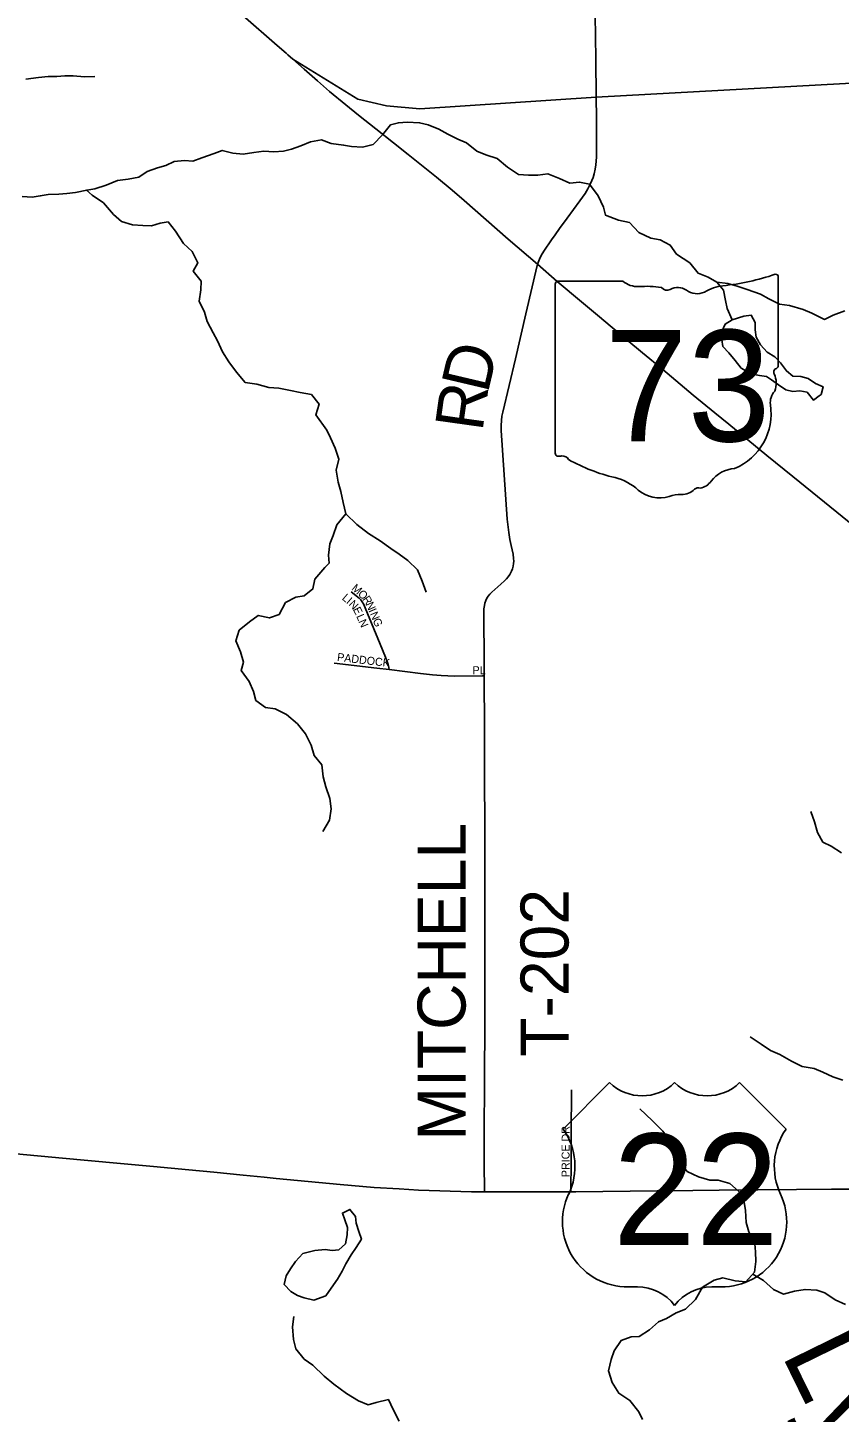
# Model space of a CAD drawing. Extents: x 1442749 to 1756758, y 235267 to 677782.
# Drawn here: x 1578419 to 1583491, y 527823 to 536473 of the extents above; entities that cross this region are included whole.
import ezdxf

# ---------------------------------------------------------------- set-up
doc = ezdxf.new("R2010")
doc.units = 0
for name, color, linetype in [('GM_P_State_Alignment', 7, 'Continuous'), ('GM_X_Minor_Lake', 7, 'Continuous'), ('GM_X_Minor_River', 7, 'Continuous'), ('GM_X_Minor_River_Text', 7, 'Continuous'), ('GM_X_State_Location', 7, 'Continuous'), ('GM_X_State_Route', 7, 'Continuous'), ('GM_X_State_Shield', 7, 'Continuous'), ('GM_X_Township_Road', 7, 'Continuous'), ('GM_X_Township_Road_Text', 7, 'Continuous'), ('GM_X_Township_Subdivision', 7, 'Continuous'), ('GM_X_Township_Subdivision_Text', 7, 'Continuous'), ('GM_X_US_Location', 7, 'Continuous'), ('GM_X_US_Route', 7, 'Continuous'), ('GM_X_US_Shield', 7, 'Continuous')]:
    doc.layers.add(name, color=color, linetype=linetype)

msp = doc.modelspace()

# ---------------------------------------------------------------- linework, layer by layer
at = {"layer": 'GM_P_State_Alignment'}
msp.add_lwpolyline([(1580075.4, 536276.8), (1580481.8, 536026.9), (1580661.3, 535985), (1580870.6, 535967.1), (1581972.2, 536038.6), (1586455.9, 536285.6)], dxfattribs=at)
at = {"layer": 'GM_X_Minor_Lake'}
for points in [[(1583364.8, 534172.6), (1583377.2, 534181.7), (1583389.8, 534229.7), (1583341.9, 534250.3), (1583296.2, 534280.9), (1583250.2, 534293.5), (1583200.2, 534296), (1583160.5, 534328.6), (1583123, 534379.2), (1583087.4, 534417.7), (1583039.6, 534446.3), (1582998, 534490.9), (1582970.6, 534539.3), (1582965.1, 534585.5), (1582965.6, 534631.7), (1582940.1, 534676.1), (1582894, 534670.6), (1582821.5, 534647.4)], [(1582821.5, 534647.4), (1582777.1, 534621.8), (1582754.5, 534569.9), (1582755.9, 534523.8), (1582763.4, 534481.5), (1582801, 534441), (1582840.6, 534394.4), (1582878.1, 534345.9), (1582909.9, 534327.4), (1582941.8, 534311), (1582991.8, 534300.4), (1583035.8, 534293.9), (1583067.6, 534273.5), (1583111.3, 534242.9), (1583157.1, 534210.3), (1583201, 534199.8), (1583243.2, 534205.3), (1583289.2, 534196.7), (1583328.7, 534146.2), (1583364.8, 534172.6)], [(1580208.2, 528522.5), (1580282.1, 528550.6), (1580314.8, 528598.3), (1580355.5, 528654), (1580384.2, 528703.9), (1580406.7, 528749.8), (1580441.5, 528807.5), (1580472.1, 528853.3), (1580504.8, 528905.1), (1580489.3, 528953.4), (1580471.9, 529003.8), (1580468.3, 529045.9), (1580432.8, 529090.5), (1580386.4, 529067), (1580402, 529024.7), (1580417.4, 528978.3), (1580414.9, 528932.2), (1580406.2, 528876.1), (1580363.7, 528838.5), (1580321.5, 528833), (1580277.5, 528839.5), (1580213.4, 528833.8)], [(1580213.4, 528833.8), (1580138.8, 528814.5), (1580091.8, 528765.3), (1580060.9, 528719.9), (1580034, 528676.3), (1580022.8, 528620.4), (1580064, 528577.5), (1580105.5, 528552.7), (1580147.2, 528537.8), (1580208.2, 528522.5)]]:
    msp.add_lwpolyline(points, dxfattribs=at)
at = {"layer": 'GM_X_Minor_River'}
for points in [[(1578408.5, 536150.8), (1578486.8, 536161.3), (1578546.9, 536168.1), (1578601, 536169.1), (1578651, 536172.1), (1578703.1, 536173), (1578774.9, 536165.6), (1578839, 536168.3)], [(1580315.3, 535749.1), (1580393.3, 535740.2), (1580443.3, 535731.6), (1580511.4, 535726.8), (1580577.7, 535744.1), (1580636.6, 535803.6), (1580685.4, 535865.2), (1580735.7, 535878.7), (1580789.8, 535882), (1580868, 535879.2), (1580921.9, 535866.5), (1580987.8, 535839.7), (1581045.5, 535806.9), (1581107.2, 535776.1), (1581161.1, 535753.4), (1581226.6, 535702.5), (1581282.5, 535679.8), (1581352.3, 535655), (1581417.9, 535602.1), (1581485.4, 535555.2), (1581549.5, 535552.4), (1581607.7, 535551.8), (1581669.9, 535559.1), (1581741.7, 535530.2), (1581807.5, 535501.3), (1581867.7, 535508.7), (1581929.7, 535495.9), (1581984.9, 535423.1), (1582016.2, 535352.5), (1582029.6, 535302.2), (1582111.4, 535271.2), (1582179.4, 535256.4), (1582238.8, 535193.6), (1582312.5, 535158.6), (1582370.5, 535147.9), (1582434.2, 535115.1), (1582473.7, 535058.5), (1582557.2, 535003.4), (1582608.5, 534938.6), (1582670.4, 534913.8), (1582726.1, 534883.1), (1582794.1, 534874.3), (1582852.1, 534857.6), (1582914, 534836.8), (1582997.8, 534807.8), (1583049.6, 534779.1), (1583117.3, 534746.2), (1583179.4, 534737.5), (1583265.2, 534712.5), (1583319.1, 534689.8), (1583398.8, 534650.8), (1583453.2, 534676.2), (1583525.7, 534703.5)], [(1578385.5, 535418.1), (1578447.5, 535414.9), (1578497.6, 535421.9), (1578547.8, 535431), (1578613.9, 535433.7), (1578663.9, 535436.7), (1578718.1, 535443.6), (1578788.4, 535458.2), (1578838.6, 535467.3), (1578909.1, 535489.9), (1578979.7, 535518.6), (1579047.9, 535527.2), (1579114.1, 535539.9), (1579166.9, 535575), (1579231.3, 535597.7), (1579281.6, 535612.8), (1579334.2, 535637.8), (1579398.3, 535642.5), (1579452.2, 535639.4), (1579506.7, 535660.4), (1579585.2, 535686.9), (1579635.6, 535705.9), (1579701.3, 535688.6), (1579765.2, 535683.3), (1579831.4, 535694), (1579895.5, 535700.8), (1579957.5, 535697.5), (1580017.6, 535702.4), (1580067.8, 535713.4), (1580126.3, 535734.2), (1580186.8, 535759.1), (1580255.1, 535771.8), (1580315.3, 535749.1)], [(1578787.1, 535458), (1578821.8, 535427.5), (1578892.8, 535378.1), (1578955.3, 535306.7), (1579006.4, 535261.6), (1579074, 535242.3), (1579137.9, 535237), (1579193.9, 535235.9), (1579246.2, 535250.9), (1579296.4, 535259.9), (1579343.2, 535200.9), (1579393.7, 535125.8), (1579446.6, 535074.7), (1579483.2, 535003.8), (1579454.1, 534952.3), (1579502.8, 534889.2), (1579501.7, 534835.2), (1579490.3, 534765.3), (1579524.9, 534696.5), (1579541.7, 534638.1), (1579578.3, 534567.2), (1579605.2, 534516.6), (1579635.8, 534447.9), (1579676.5, 534385), (1579723.2, 534320), (1579777.9, 534256.8), (1579851.7, 534245.3), (1579925.3, 534225.9), (1579989.2, 534220.6), (1580061, 534207.2), (1580122.7, 534193.9), (1580192.4, 534180.5), (1580241.2, 534121.4), (1580219.8, 534053.8), (1580289, 533958.3)], [(1582726.1, 534883.1), (1582767.6, 534832.5), (1582778.9, 534768.2), (1582790.3, 534717.9), (1582821.5, 534647.4)], [(1580289, 533958.3), (1580311.4, 533910), (1580340.7, 533845.5), (1580364, 533777), (1580347.1, 533709), (1580360.3, 533634.6), (1580375.6, 533576.3), (1580390.8, 533505.9), (1580408, 533435.5), (1580475.3, 533368.6), (1580548.9, 533313.6), (1580622.5, 533266.6), (1580688, 533219.7), (1580739.7, 533185), (1580795.4, 533144.3), (1580854.8, 533085.4), (1580884, 533014.9), (1580909.3, 532946.4)], [(1580408, 533435.5), (1580351.1, 533368), (1580328.2, 533300.1), (1580307.6, 533248.2), (1580298.7, 533178), (1580302.1, 533127.9), (1580276.7, 533100.4)], [(1580257.5, 531867.5), (1580210.3, 531926.5), (1580191.6, 531991), (1580155.1, 532061.8), (1580104.3, 532124.9), (1580037.5, 532182.3), (1579966.2, 532217.8), (1579904.4, 532227), (1579845.3, 532270.3), (1579830.4, 532326.7), (1579803.7, 532389.3), (1579753.1, 532456.4), (1579768.1, 532508.2), (1579749.5, 532574.7), (1579720.9, 532643.3), (1579740.2, 532709.1), (1579805.3, 532761.9), (1579860.1, 532800.9), (1579929.8, 532785.5), (1579990.3, 532806.3), (1580029.8, 532881.6), (1580094.5, 532914.4), (1580146.7, 532923.4), (1580201.6, 532966.4), (1580212.8, 533028.3), (1580276.7, 533100.4)], [(1580257.5, 531867.5), (1580266.2, 531793.7), (1580281.6, 531730.1), (1580306.7, 531657.6), (1580316, 531593.3), (1580305.1, 531521.2), (1580264.2, 531451.5)], [(1583503.6, 531318), (1583439.9, 531358.9), (1583388.1, 531385.5), (1583354.8, 531446.1), (1583335.5, 531512.5), (1583312.2, 531577)], [(1583512.9, 529897.7), (1583451, 529918.5), (1583387.2, 529947.3), (1583333.3, 529970), (1583259.3, 529982.9), (1583191.6, 530015.7), (1583119.9, 530058.7), (1583060.1, 530083.4), (1583002.4, 530122.2), (1582932.8, 530169.2)], [(1582261.3, 527777.5), (1582237.8, 527826), (1582182.6, 527896.8), (1582112.9, 527941.8), (1582071.6, 528008.4), (1582048.4, 528080.9), (1582065.3, 528152.9), (1582084, 528206.9), (1582126.8, 528270.6), (1582189.2, 528294), (1582239.4, 528297.4), (1582304, 528338.8), (1582360.7, 528388.3), (1582411, 528409.8), (1582471.6, 528445.2), (1582530, 528466.6), (1582592.8, 528528.1), (1582635.8, 528603.8), (1582708.5, 528649.1), (1582762.8, 528662.5), (1582840.7, 528643.6), (1582906.8, 528638.8), (1582961.6, 528698.4), (1582968.4, 528764.5), (1582967.1, 528824.7), (1582961.7, 528874.9), (1582924.5, 528949.6), (1582909.1, 529007.9), (1582904, 529084.2), (1582896.6, 529136.5), (1582879.2, 529186.8), (1582805.8, 529251.8), (1582733.9, 529272.7), (1582681.8, 529273.3), (1582611.8, 529294.2), (1582540.1, 529327.1), (1582502.6, 529377.7), (1582473.3, 529442.2), (1582438, 529512.8), (1582388.7, 529579.6), (1582321.4, 529646.6), (1582244.1, 529719.7)], [(1582950.5, 528686.3), (1583017.1, 528645.6), (1583078.6, 528590.7), (1583142.4, 528559.9), (1583210.7, 528579.2), (1583277, 528590.4), (1583349.1, 528585.6), (1583401, 528568.9), (1583464.7, 528526.1), (1583528.5, 528497.3)], [(1580200.7, 528118), (1580147.4, 528155.1), (1580094.7, 528220.3), (1580079.9, 528276.7), (1580073.5, 528356.9), (1580082.8, 528420.9)], [(1580739.9, 527766.9), (1580702.7, 527839.5), (1580673.4, 527902.1), (1580597, 527884.9), (1580546.7, 527869.4), (1580486.9, 527894.2), (1580411.3, 527941.2), (1580331.8, 527998.3), (1580272.3, 528049.1), (1580200.7, 528118)]]:
    msp.add_lwpolyline(points, dxfattribs=at)
at = {"layer": 'GM_X_State_Route'}
for points in [[(1578699.2, 537580.3), (1578736.2, 537541.2), (1578841.8, 537429.3), (1578959.9, 537306.7), (1579077.5, 537188.1), (1579255.3, 537013.4), (1579361.5, 536911.1), (1579463.9, 536814.3), (1579568.2, 536719.7), (1579763, 536549), (1579978.2, 536361.4), (1580033.5, 536313.3), (1580045.3, 536303)], [(1580045.3, 536303), (1580075.4, 536276.8), (1580147, 536213.7), (1580230.8, 536140.2), (1580305.5, 536073.7), (1580406.6, 535990.6), (1580486.1, 535927.4), (1580594, 535841.7), (1580704.6, 535754.2), (1580797.1, 535680.9), (1580973.6, 535540), (1581071.8, 535458), (1581146.2, 535393.6), (1581422.5, 535151.4), (1581604.7, 534994.7), (1581728.4, 534888.4), (1581878.7, 534761.4), (1581979.1, 534676.9), (1582163, 534523.7), (1582261.1, 534441.5), (1582387.3, 534336.7), (1582578.4, 534176.7), (1582713.6, 534067.4), (1582799.6, 533996.2), (1582918.2, 533897.8), (1583037.8, 533800.5), (1583200.9, 533668.3), (1583397, 533509.2), (1583651.2, 533301.8)]]:
    msp.add_lwpolyline(points, dxfattribs=at)
at = {"layer": 'GM_X_State_Shield'}
for p, q in [((1581716.2, 534870.8), (1581716.2, 533814.1)), ((1582137.6, 534888.9), (1581729.9, 534888.9)), ((1583108.4, 534362.4), (1583108.4, 534915.1)), ((1583108.2, 534362.5), (1583108.4, 534362.4))]:
    msp.add_line(p, q, dxfattribs=at)
for centre, radius, start, end in [((1581732.1, 534873), 16.1, 98.1301, 188.1301), ((1582234.7, 535011.6), 156.4, 231.61951, 271.11188), ((1582286.6, 534295.7), 561.6, 80.48669, 94.98827), ((1582414.1, 534878.5), 45.1, 219.79206, 297.10237), ((1582480.3, 534756.4), 93.8, 54.46668, 119.14113), ((1582800.8, 534566.2), 297, 97.34618, 120.76885), ((1582612.4, 536329.5), 1476.4, 275.84447, 288.90645), ((1583092.9, 534917.4), 15.5, 351.86209, 97.738), ((1582601.4, 534923.9), 112.9, 233.85621, 294.82819), ((1583104.8, 534321.8), 24, 107.94398, 210.33697), ((1583091.8, 534360.3), 16.6, 289.60381, 7.73413), ((1582952.2, 534251.9), 144, 340.03296, 23.64957), ((1583163.9, 534131.1), 104.8, 136.8065, 186.92959), ((1582695.2, 534060.8), 369.3, 292.30889, 8.98584), ((1581732.3, 533811.8), 16.3, 171.95839, 258.30661), ((1581734.8, 533919.9), 124.2, 267.33899, 280.60386), ((1581760.2, 533753.2), 44.8, 29.74838, 93.27175), ((1582325.4, 534702.5), 1066.1, 240.41292, 257.1985), ((1582007.6, 533339.4), 333.6, 47.18416, 75.83597), ((1582594.6, 533711.7), 119.3, 282.87319, 323.27711), ((1582850.9, 533517.5), 202.2, 94.40312, 142.57675), ((1582368.4, 533747.9), 211.7, 230.70037, 286.29184), ((1582490.7, 533382.6), 173.9, 85.69512, 111.20995), ((1582506.1, 533668.8), 112.8, 268.77702, 315.54927), ((1582608.2, 533566.5), 31.8, 65.75173, 132.64842)]:
    msp.add_arc(centre, radius, start, end, dxfattribs=at)
at = {"layer": 'GM_X_Township_Road'}
for points in [[(1581604.7, 534994.7), (1581608.1, 535005.6), (1581617.2, 535026.8), (1581628, 535049.3), (1581645.3, 535077.7), (1581692.9, 535148.7), (1581715.1, 535180), (1581742.9, 535219), (1581790.9, 535283.3), (1581870.3, 535392.4), (1581886.2, 535414), (1581902, 535438), (1581919.2, 535467.4), (1581933.2, 535496), (1581944, 535517.6), (1581951.7, 535538), (1581958, 535560.2), (1581964.4, 535589.5), (1581968.8, 535616.8), (1581972.9, 535663.9), (1581973.3, 535687.4), (1581974.1, 535757.3), (1581972.9, 535907.9), (1581972.2, 536038.6), (1581968.5, 536278), (1581964.2, 536553.2)], [(1581272.4, 532423.7), (1581272.2, 532501.2), (1581269.2, 532819.1), (1581270.2, 532842.7), (1581273, 532864), (1581276, 532878.3), (1581281.4, 532894.4), (1581288.7, 532909.1), (1581296.5, 532921.3), (1581307, 532933.7), (1581319.5, 532946.7), (1581376.4, 532997.3), (1581397.7, 533017), (1581410.3, 533030.2), (1581421.2, 533042.6), (1581431.3, 533057), (1581442.3, 533078.2), (1581447.9, 533092.7), (1581452.4, 533109.7), (1581455, 533125.3), (1581457.2, 533140.4), (1581455.6, 533157.5), (1581452.3, 533183.6), (1581441, 533238.2), (1581432.9, 533275), (1581425.7, 533318.4), (1581416.2, 533402.7), (1581378.7, 533955.6), (1581377.3, 533988.5), (1581379.1, 534019.7), (1581382.6, 534046.6), (1581388.1, 534071.8), (1581467.4, 534403.4), (1581532.3, 534684.8), (1581602.8, 534988.3), (1581604.7, 534994.7)], [(1581274.4, 529199.8), (1581274.1, 529219.2), (1581271.7, 529362.1), (1581272.4, 529542.3), (1581273.2, 529913), (1581275.7, 530250.9), (1581276.6, 530575.8), (1581276.4, 530756.1), (1581276.3, 531235), (1581276.1, 531464.7), (1581274.6, 531812.3), (1581273.3, 532087.8), (1581272.4, 532423.7)]]:
    msp.add_lwpolyline(points, dxfattribs=at)
at = {"layer": 'GM_X_Township_Subdivision'}
for points in [[(1580678.8, 532462.8), (1580675.5, 532476.2), (1580671, 532495.3), (1580668, 532506.8), (1580664, 532517.8), (1580654.5, 532541.4), (1580622, 532622.5), (1580527.9, 532849.6), (1580519.2, 532869.7), (1580510.2, 532885.8), (1580500.6, 532899.3), (1580491.4, 532909.1), (1580440.9, 532949.1)], [(1580335, 532504), (1580600, 532472.2), (1580678.8, 532462.8)], [(1580678.8, 532462.8), (1580873.7, 532439.4), (1580948.8, 532430.5), (1581002.4, 532425.3), (1581086.5, 532421), (1581260.6, 532423.5), (1581272.4, 532423.7)], [(1581812.7, 529201), (1581813.2, 529248.7), (1581814.4, 529347), (1581814.4, 529523.9), (1581815.4, 529632), (1581817.2, 529766.3), (1581816.9, 529838.3)]]:
    msp.add_lwpolyline(points, dxfattribs=at)
at = {"layer": 'GM_X_US_Route'}
msp.add_lwpolyline([(1578123.5, 529458.9), (1578636.4, 529410.8), (1578976.3, 529379.6), (1579204.9, 529357.6), (1579427.1, 529337.1), (1579581.7, 529322.1), (1579766.8, 529304.3), (1579896.4, 529291.4), (1579972.3, 529283.9), (1580371.1, 529246.2), (1580583.4, 529227.7), (1580740, 529218), (1580861.5, 529210.8), (1581192.4, 529199.8), (1581274.4, 529199.8), (1581582.6, 529200), (1581812.7, 529201), (1581845, 529201.1), (1582353.4, 529206.8), (1582576.3, 529208.4), (1582740.4, 529210.5), (1583222.5, 529214.1), (1583442.2, 529216.4), (1583594.8, 529217.6)], dxfattribs=at)
at = {"layer": 'GM_X_US_Shield'}
for p, q in [((1582055.5, 529882.6), (1581765.5, 529592.6)), ((1583157.7, 529592.6), (1582867.6, 529882.6)), ((1582171.5, 528606.5), (1582229.5, 528606.5)), ((1582693.6, 528606.5), (1582751.6, 528606.5))]:
    msp.add_line(p, q, dxfattribs=at)
for centre, radius, start, end in [((1582258.5, 530089.8), 290, 225.573, 314.427), ((1582664.6, 530089.8), 290, 225.573, 314.427), ((1581432.9, 529359.7), 406.1, 334.54712, 35.00093), ((1583490.3, 529359.7), 406.1, 144.99907, 205.45288), ((1582167, 529012.5), 406.1, 154.83192, 270.63826), ((1582756.1, 529012.5), 406.1, 269.36174, 25.16808), ((1582229.5, 528316.4), 290, 36.8699, 90), ((1582693.6, 528316.4), 290, 90, 143.1301)]:
    msp.add_arc(centre, radius, start, end, dxfattribs=at)

# ---------------------------------------------------------------- texts
at = {"layer": 'GM_X_Minor_River_Text'}
msp.add_text('Lytle', height=500.13, rotation=296.12004, dxfattribs=at).set_placement((1583125.7, 528187.2))
at = {"layer": 'GM_X_State_Location'}
for s in ['s', 'r']:
    msp.add_text(s, height=1, dxfattribs=at).set_placement((1582396.6, 534272.2))
msp.add_text('73', height=1, rotation=0.00001, dxfattribs=at).set_placement((1582144.8, 534199.5))
at = {"layer": 'GM_X_State_Shield'}
msp.add_text('73', height=696.1, dxfattribs=at).set_placement((1582025.3, 533888.6))
at = {"layer": 'GM_X_Township_Road_Text'}
for s, rotation, p in [('D', 76.76427, (1581293.3, 534181.8)), ('R', 82.03548, (1581260.5, 533945)), ('MITCHELL', 90, (1581155.5, 529520.8)), ('T-202', 90, (1581798.7, 530044.4))]:
    msp.add_text(s, height=300, rotation=rotation, dxfattribs=at).set_placement(p)
at = {"layer": 'GM_X_Township_Subdivision_Text'}
for s, rotation, p in [('M', 319.56468, (1580439.2, 532964.4)), ('O', 317.00902, (1580478.9, 532930.5)), ('L', 319.41057, (1580379.5, 532904.1)), ('I', 319.23754, (1580406.2, 532881.2)), ('N', 313.87186, (1580422, 532867.7)), ('R', 303.99319, (1580509.2, 532902.8)), ('N', 294.27757, (1580530.2, 532871.9)), ('E', 297.00503, (1580450.3, 532839.1)), ('L', 293.58245, (1580471.3, 532796.4)), ('N', 293.41667, (1580485.3, 532764.2)), ('I', 293.08382, (1580548.2, 532832)), ('N', 292.75098, (1580556.8, 532811.9)), ('G', 292.73083, (1580573.8, 532771.3)), ('PADDOCK', 353.18836, (1580350.7, 532517.7)), ('PL', 0.00001, (1581198.8, 532434.2)), ('PRICE DR', 90, (1581805.4, 529291.9))]:
    msp.add_text(s, height=50, rotation=rotation, dxfattribs=at).set_placement(p)
at = {"layer": 'GM_X_US_Location'}
for s in ['/', '0']:
    msp.add_text(s, height=1, dxfattribs=at).set_placement((1582461.2, 529210.1))
msp.add_text('22', height=1, rotation=0.00001, dxfattribs=at).set_placement((1582254.8, 529003.1))
at = {"layer": 'GM_X_US_Shield'}
msp.add_text('22', height=696.1, dxfattribs=at).set_placement((1582076.3, 528867.5))

doc.saveas('drawing.dxf')
